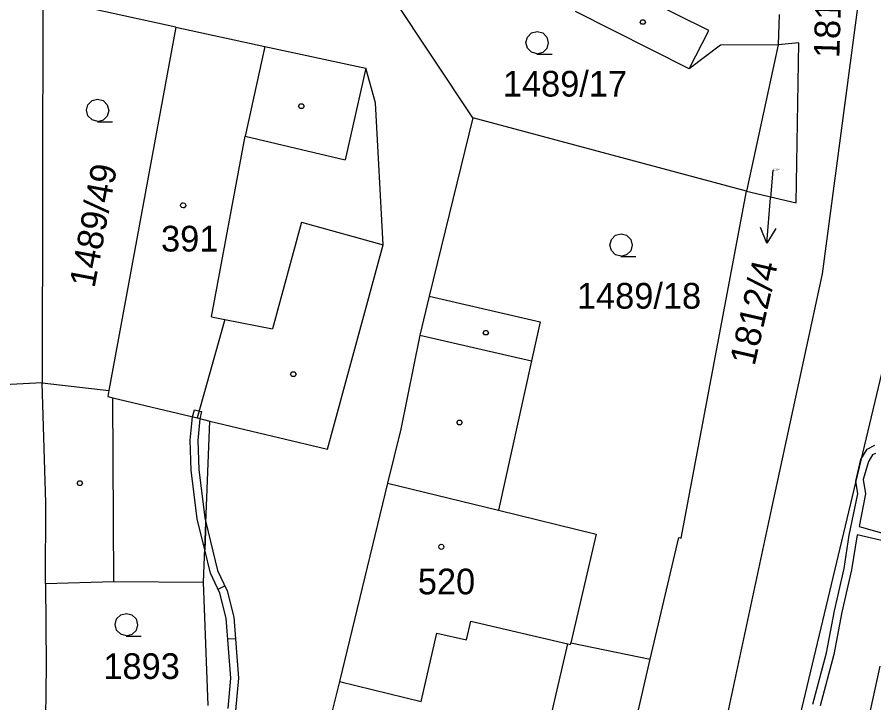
# Model space of a CAD drawing. Extents: x -779618 to -776429, y -1144546 to -1143350.
# Drawn here: x -777373.9 to -777317.2, y -1143978.4 to -1143933.1 of the extents above; entities that cross this region are included whole.
import ezdxf

# ---------------------------------------------------------------- set-up
doc = ezdxf.new("R2010")
doc.units = 0
for name, color, linetype in [('1', 7, 'Continuous'), ('12', 7, 'Continuous'), ('13', 7, 'Continuous'), ('2', 7, 'Continuous'), ('3', 7, 'Continuous'), ('4', 7, 'Continuous'), ('5', 7, 'Continuous'), ('7', 7, 'Continuous')]:
    doc.layers.add(name, color=color, linetype=linetype)

msp = doc.modelspace()

# ---------------------------------------------------------------- linework, layer by layer
at = {"layer": '1'}
for p, q in [((-777343.75, -1143939.71), (-777350.86, -1143928.98)), ((-777320.6, -1143950.03), (-777317.86, -1143929.35)), ((-777372.2, -1143931.77), (-777372.24, -1143957.25)), ((-777363.4, -1143933.71), (-777372.2, -1143931.77)), ((-777329.44, -1143936.48), (-777336.95, -1143932.69)), ((-777323.48, -1143932.88), (-777323.54, -1143934.88)), ((-777363.4, -1143933.71), (-777367.83, -1143957.76)), ((-777363.4, -1143933.71), (-777357.51, -1143934.99)), ((-777322.17, -1143934.76), (-777323.54, -1143934.88)), ((-777322.35, -1143945.33), (-777322.17, -1143934.76)), ((-777357.51, -1143934.99), (-777350.82, -1143936.44)), ((-777327.35, -1143934.91), (-777329.44, -1143936.48)), ((-777323.54, -1143934.88), (-777327.35, -1143934.91)), ((-777323.54, -1143934.88), (-777325.64, -1143944.56)), ((-777350.18, -1143938.72), (-777350.82, -1143936.44)), ((-777349.67, -1143948.11), (-777350.18, -1143938.72)), ((-777343.75, -1143939.71), (-777346.63, -1143951.52)), ((-777325.64, -1143944.56), (-777343.75, -1143939.71)), ((-777329.95, -1143967.52), (-777325.64, -1143944.56)), ((-777325.64, -1143944.56), (-777322.35, -1143945.33)), ((-777313.96, -1143945.06), (-777339.24, -1144051.23)), ((-777353.37, -1143961.64), (-777349.67, -1143948.11)), ((-777323.96, -1143965.53), (-777320.6, -1143950.03)), ((-777346.63, -1143951.52), (-777347.26, -1143954.09)), ((-777346.63, -1143951.52), (-777339.29, -1143953.22)), ((-777339.29, -1143953.22), (-777339.86, -1143955.79)), ((-777347.26, -1143954.09), (-777348.51, -1143960.32)), ((-777339.86, -1143955.79), (-777342.05, -1143965.68)), ((-777372.24, -1143957.25), (-777376.4, -1143957.46)), ((-777372, -1143965.18), (-777372.24, -1143957.25)), ((-777372.24, -1143957.25), (-777367.83, -1143957.76)), ((-777361.57, -1143970.44), (-777361.14, -1143959.78)), ((-777361.14, -1143959.78), (-777353.37, -1143961.64)), ((-777348.51, -1143960.32), (-777349.38, -1143963.89)), ((-777349.38, -1143963.89), (-777352.57, -1143977.01)), ((-777372.01, -1143970.52), (-777372, -1143965.18)), ((-777342.05, -1143965.68), (-777335.59, -1143967.26)), ((-777332.65, -1144006.07), (-777323.96, -1143965.53)), ((-777335.59, -1143967.26), (-777337.26, -1143974.45)), ((-777332.01, -1143975.52), (-777330.12, -1143967.47)), ((-777330.12, -1143967.47), (-777329.95, -1143967.52)), ((-777372.01, -1143970.52), (-777367.5, -1143970.39)), ((-777367.5, -1143970.39), (-777361.57, -1143970.44)), ((-777361.25, -1143978.6), (-777361.57, -1143970.44)), ((-777372.01, -1143970.52), (-777371.98, -1143975.94)), ((-777337.26, -1143974.45), (-777332.01, -1143975.52)), ((-777334.01, -1143984.21), (-777332.01, -1143975.52)), ((-777371.98, -1143975.94), (-777372.01, -1143979.38)), ((-777316.81, -1143975.99), (-777318.94, -1143985.81)), ((-777352.57, -1143977.01), (-777353.07, -1143979.04))]:
    msp.add_line(p, q, dxfattribs=at)
at = {"layer": '12'}
for p, q in [((-777363.4, -1143933.71), (-777367.83, -1143957.76)), ((-777363.4, -1143933.71), (-777357.51, -1143934.99)), ((-777357.51, -1143934.99), (-777358.8, -1143940.92)), ((-777361.03, -1143952.89), (-777358.8, -1143940.92)), ((-777361.03, -1143952.89), (-777360.15, -1143953.06)), ((-777360.15, -1143953.06), (-777361.99, -1143959.57)), ((-777367.83, -1143957.76), (-777367.9, -1143958.16)), ((-777367.9, -1143958.16), (-777367.56, -1143958.24)), ((-777367.56, -1143958.24), (-777361.99, -1143959.57)), ((-777349.38, -1143963.89), (-777352.57, -1143977.01)), ((-777349.38, -1143963.89), (-777342.05, -1143965.68)), ((-777342.05, -1143965.68), (-777335.59, -1143967.26)), ((-777335.59, -1143967.26), (-777337.26, -1143974.45)), ((-777344.16, -1143974.26), (-777343.87, -1143973.02)), ((-777343.87, -1143973.02), (-777337.46, -1143974.51)), ((-777347.17, -1143978.33), (-777346.12, -1143973.8)), ((-777346.12, -1143973.8), (-777344.16, -1143974.26)), ((-777337.28, -1143974.55), (-777337.26, -1143974.45)), ((-777337.46, -1143974.51), (-777337.28, -1143974.55)), ((-777352.57, -1143977.01), (-777347.17, -1143978.33))]:
    msp.add_line(p, q, dxfattribs=at)
at = {"layer": '13'}
for p, q in [((-777362.37, -1143963.03), (-777362.45, -1143961.04)), ((-777361.95, -1143961.06), (-777361.87, -1143962.99)), ((-777317.66, -1143961.63), (-777317.14, -1143961.38)), ((-777318.07, -1143962.31), (-777317.66, -1143961.63)), ((-777317.1, -1143961.92), (-777317.3, -1143962.01)), ((-777318.41, -1143963.76), (-777318.07, -1143962.31)), ((-777317.57, -1143962.45), (-777317.92, -1143963.65)), ((-777317.3, -1143962.01), (-777317.57, -1143962.45)), ((-777361.98, -1143966.25), (-777362.37, -1143963.03)), ((-777317.92, -1143963.65), (-777317.77, -1143964.59)), ((-777318.27, -1143964.59), (-777318.41, -1143963.76)), ((-777318.84, -1143967.32), (-777318.27, -1143964.59)), ((-777317.77, -1143964.59), (-777318.19, -1143966.75)), ((-777318.19, -1143966.75), (-777316.39, -1143967.25)), ((-777319.18, -1143969.53), (-777318.84, -1143967.32)), ((-777318.31, -1143967.3), (-777318.68, -1143969.63)), ((-777316.51, -1143967.73), (-777318.31, -1143967.3)), ((-777319.81, -1143972.33), (-777319.18, -1143969.53)), ((-777318.68, -1143969.63), (-777319.33, -1143972.43)), ((-777360.603, -1143970.901), (-777360.151, -1143970.687)), ((-777320.35, -1143975.11), (-777319.81, -1143972.33)), ((-777319.33, -1143972.43), (-777319.87, -1143975.23)), ((-777359.45, -1143974.176), (-777359.949, -1143974.214)), ((-777321.25, -1143978.51), (-777320.35, -1143975.11)), ((-777319.87, -1143975.23), (-777320.77, -1143978.61))]:
    msp.add_line(p, q, dxfattribs=at)
for points in [[(-777362.45, -1143961.04), (-777362.29, -1143959.5), (-777362.17, -1143959.04)], [(-777362.17, -1143959.04), (-777361.69, -1143959.15), (-777361.8, -1143959.62), (-777361.95, -1143961.06)], [(-777361.87, -1143962.99), (-777361.48, -1143966.17), (-777361.41, -1143966.47)], [(-777361.41, -1143966.47), (-777361.48, -1143968.29), (-777361.98, -1143966.25)], [(-777359.94, -1143978.8), (-777359.75, -1143976.79), (-777360.06, -1143972.82), (-777360.48, -1143971.16), (-777361.11, -1143969.83), (-777361.48, -1143968.29), (-777361.41, -1143966.47)], [(-777361.41, -1143966.47), (-777360.63, -1143969.67), (-777360, -1143971), (-777359.56, -1143972.74), (-777359.25, -1143976.79), (-777359.44, -1143978.92)]]:
    msp.add_lwpolyline(points, dxfattribs=at)
at = {"layer": '3'}
for points in [[(-777339.48, -1143935.48), (-777339.86, -1143935.38), (-777340.13, -1143935.11), (-777340.23, -1143934.74), (-777340.13, -1143934.37), (-777339.86, -1143934.1), (-777339.49, -1143934), (-777339.12, -1143934.1), (-777338.85, -1143934.37), (-777338.75, -1143934.75), (-777338.85, -1143935.13), (-777339.12, -1143935.4), (-777339.5, -1143935.5), (-777338.5, -1143935.5)], [(-777368.56, -1143939.96), (-777368.94, -1143939.86), (-777369.21, -1143939.59), (-777369.31, -1143939.22), (-777369.21, -1143938.85), (-777368.94, -1143938.58), (-777368.57, -1143938.48), (-777368.2, -1143938.58), (-777367.93, -1143938.85), (-777367.83, -1143939.23), (-777367.93, -1143939.61), (-777368.2, -1143939.88), (-777368.58, -1143939.98), (-777367.58, -1143939.98)], [(-777333.93, -1143948.87), (-777334.31, -1143948.77), (-777334.58, -1143948.5), (-777334.68, -1143948.13), (-777334.58, -1143947.76), (-777334.31, -1143947.49), (-777333.94, -1143947.39), (-777333.57, -1143947.49), (-777333.3, -1143947.76), (-777333.2, -1143948.14), (-777333.3, -1143948.52), (-777333.57, -1143948.79), (-777333.95, -1143948.89), (-777332.95, -1143948.89)], [(-777366.66, -1143973.98), (-777367.04, -1143973.88), (-777367.31, -1143973.61), (-777367.41, -1143973.24), (-777367.31, -1143972.87), (-777367.04, -1143972.6), (-777366.67, -1143972.5), (-777366.3, -1143972.6), (-777366.03, -1143972.87), (-777365.93, -1143973.25), (-777366.03, -1143973.63), (-777366.3, -1143973.9), (-777366.68, -1143974), (-777365.68, -1143974)]]:
    msp.add_lwpolyline(points, dxfattribs=at)
at = {"layer": '4'}
for p, q in [((-777328.12, -1143933.95), (-777335.7, -1143930.16)), ((-777329.44, -1143936.48), (-777328.12, -1143933.95)), ((-777357.51, -1143934.99), (-777358.8, -1143940.92)), ((-777350.82, -1143936.44), (-777352.2, -1143942.49)), ((-777361.03, -1143952.89), (-777358.8, -1143940.92)), ((-777358.8, -1143940.92), (-777352.2, -1143942.49)), ((-777355.07, -1143946.63), (-777357, -1143953.67)), ((-777355.07, -1143946.63), (-777349.67, -1143948.11)), ((-777361.03, -1143952.89), (-777360.15, -1143953.06)), ((-777360.15, -1143953.06), (-777361.99, -1143959.57)), ((-777360.15, -1143953.06), (-777357, -1143953.67)), ((-777347.26, -1143954.09), (-777339.86, -1143955.79)), ((-777367.83, -1143957.76), (-777367.9, -1143958.16)), ((-777367.9, -1143958.16), (-777367.56, -1143958.24)), ((-777367.5, -1143970.39), (-777367.56, -1143958.24)), ((-777367.56, -1143958.24), (-777361.99, -1143959.57)), ((-777361.99, -1143959.57), (-777361.14, -1143959.78)), ((-777349.38, -1143963.89), (-777342.05, -1143965.68)), ((-777344.16, -1143974.26), (-777343.87, -1143973.02)), ((-777343.87, -1143973.02), (-777337.46, -1143974.51)), ((-777347.17, -1143978.33), (-777346.12, -1143973.8)), ((-777346.12, -1143973.8), (-777344.16, -1143974.26)), ((-777337.28, -1143974.55), (-777337.26, -1143974.45)), ((-777341.15, -1143990.53), (-777337.46, -1143974.51)), ((-777337.46, -1143974.51), (-777337.28, -1143974.55)), ((-777352.57, -1143977.01), (-777347.17, -1143978.33))]:
    msp.add_line(p, q, dxfattribs=at)
at = {"layer": '5'}
for points in [[(-777332.41, -1143933.23), (-777332.32, -1143933.38), (-777332.41, -1143933.53), (-777332.59, -1143933.53), (-777332.68, -1143933.38), (-777332.59, -1143933.23)], [(-777355, -1143938.79), (-777354.91, -1143938.94), (-777355, -1143939.09), (-777355.18, -1143939.09), (-777355.27, -1143938.94), (-777355.18, -1143938.79)], [(-777362.91, -1143945.34), (-777362.81, -1143945.36), (-777362.76, -1143945.45), (-777362.74, -1143945.51), (-777362.76, -1143945.6), (-777362.84, -1143945.67), (-777362.91, -1143945.68), (-777363, -1143945.65), (-777363.06, -1143945.59), (-777363.08, -1143945.51), (-777363.06, -1143945.42), (-777362.98, -1143945.35)], [(-777342.8, -1143953.78), (-777342.71, -1143953.93), (-777342.8, -1143954.08), (-777342.98, -1143954.08), (-777343.07, -1143953.93), (-777342.98, -1143953.78)], [(-777355.53, -1143956.52), (-777355.44, -1143956.67), (-777355.53, -1143956.82), (-777355.71, -1143956.82), (-777355.8, -1143956.67), (-777355.71, -1143956.52)], [(-777344.54, -1143959.72), (-777344.45, -1143959.87), (-777344.54, -1143960.02), (-777344.72, -1143960.02), (-777344.81, -1143959.87), (-777344.72, -1143959.72)], [(-777369.66, -1143963.73), (-777369.57, -1143963.88), (-777369.66, -1143964.03), (-777369.84, -1143964.03), (-777369.93, -1143963.88), (-777369.84, -1143963.73)], [(-777345.83, -1143967.93), (-777345.73, -1143967.95), (-777345.68, -1143968.04), (-777345.66, -1143968.1), (-777345.68, -1143968.19), (-777345.76, -1143968.26), (-777345.83, -1143968.27), (-777345.92, -1143968.24), (-777345.98, -1143968.18), (-777346, -1143968.1), (-777345.98, -1143968.01), (-777345.9, -1143967.94)]]:
    msp.add_lwpolyline(points, close=True, dxfattribs=at)
at = {"layer": '7'}
for p in [(-777323.89, -1143943.18), (-777324.287, -1143948)]:
    msp.add_line(p, (-777324.04, -1143945.01), dxfattribs=at)
msp.add_lwpolyline([(-777323.707, -1143947.044), (-777324.287, -1143948), (-777324.703, -1143946.962)], dxfattribs=at)

# ---------------------------------------------------------------- texts
at = {"layer": '2'}
for s, height, p in [('1489/17', 1.7, (-777341.757, -1143938.31)), ('1812/4', 0.1, (-777323.867, -1143943.18)), ('391', 1.7, (-777364.373, -1143948.56)), ('1489/18', 1.7, (-777336.857, -1143952.34)), ('520', 1.7, (-777347.383, -1143971.24)), ('1893', 1.7, (-777368.187, -1143976.84))]:
    msp.add_text(s, height=height, dxfattribs=at).set_placement(p)
msp.add_text('1489/49', height=1.7, rotation=79.412, dxfattribs=at).set_placement((-777368.778, -1143951.024))
at = {"layer": '7'}
for s, rotation, p in [('1812/14', 88.2355, (-777319.496, -1143935.783)), ('1812/4', 77.1201, (-777325.108, -1143956.177))]:
    msp.add_text(s, height=1.7, rotation=rotation, dxfattribs=at).set_placement(p)

doc.saveas('drawing.dxf')
